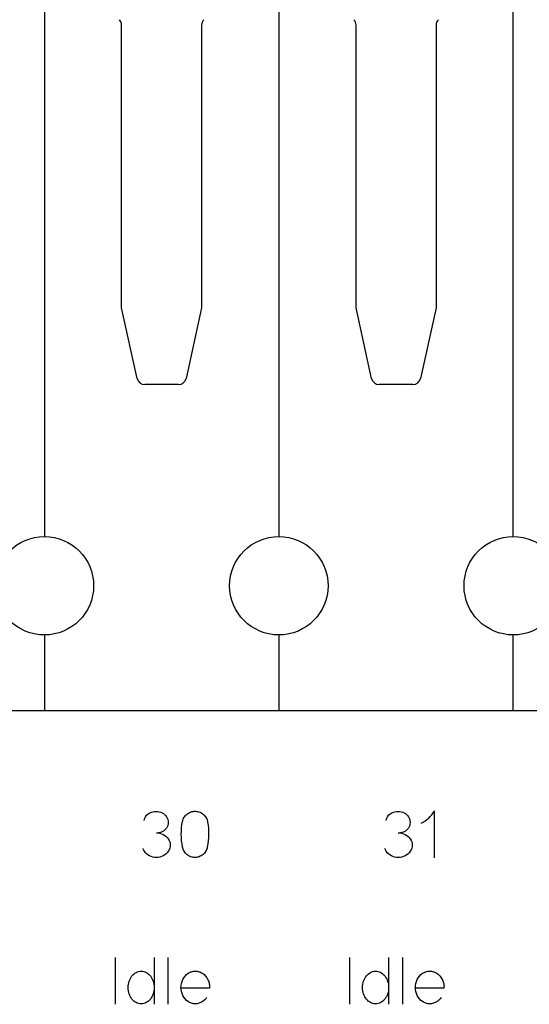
# Model space of a CAD drawing. Header units: inches. Extents: x 1880 to 2363, y -453 to -54.
# Tile 577 of 656: x 1907.887 to 1908.213, y -68.129 to -67.498. Entities that reach past the tile are written whole.
import ezdxf

# ---------------------------------------------------------------- set-up
doc = ezdxf.new("R2010")
doc.units = ezdxf.units.IN
doc.header["$LTSCALE"] = 0.5
doc.header["$MEASUREMENT"] = 0
doc.layers.add('APP-M-S', color=30, linetype='Continuous')

msp = doc.modelspace()

# ---------------------------------------------------------------- linework, layer by layer
at = {"color": 7, "linetype": 'Continuous'}
for p, q in [((1907.96703, -68.01138), (1907.96723, -68.01062)), ((1907.96723, -68.01062), (1907.96753, -68.00988)), ((1907.96753, -68.00988), (1907.9679, -68.00918)), ((1907.9679, -68.00918), (1907.96836, -68.00852)), ((1907.96836, -68.00852), (1907.96888, -68.00792)), ((1907.96888, -68.00792), (1907.96946, -68.00738)), ((1907.96946, -68.00738), (1907.97011, -68.00692)), ((1907.97011, -68.00692), (1907.9708, -68.00653)), ((1907.9708, -68.00653), (1907.97174, -68.00611)), ((1907.97174, -68.00611), (1907.97271, -68.00582)), ((1907.97271, -68.00582), (1907.97369, -68.00564)), ((1907.97369, -68.00564), (1907.9747, -68.00558)), ((1907.9747, -68.00558), (1907.97571, -68.00564)), ((1907.97571, -68.00564), (1907.97669, -68.00582)), ((1907.97669, -68.00582), (1907.97765, -68.00611)), ((1907.97765, -68.00611), (1907.9786, -68.00653)), ((1907.9786, -68.00653), (1907.97942, -68.00701)), ((1907.97942, -68.00701), (1907.98016, -68.00759)), ((1907.98016, -68.00759), (1907.98081, -68.00827)), ((1907.98081, -68.00827), (1907.98137, -68.00904)), ((1907.98137, -68.00904), (1907.98183, -68.00988)), ((1907.98183, -68.00988), (1907.98216, -68.01077)), ((1907.98216, -68.01077), (1907.98237, -68.01169)), ((1907.99157, -68.01205), (1907.99175, -68.01134)), ((1907.99175, -68.01134), (1907.99199, -68.01066)), ((1907.99199, -68.01066), (1907.99228, -68.01002)), ((1907.99228, -68.01002), (1907.99264, -68.0094)), ((1907.99264, -68.0094), (1907.99304, -68.00882)), ((1907.99304, -68.00882), (1907.99349, -68.00828)), ((1907.99349, -68.00828), (1907.99397, -68.00778)), ((1907.99397, -68.00778), (1907.9945, -68.00732)), ((1907.9945, -68.00732), (1907.99506, -68.00691)), ((1907.99506, -68.00691), (1907.99566, -68.00655)), ((1907.99566, -68.00655), (1907.9963, -68.00624)), ((1907.9963, -68.00624), (1907.99696, -68.00598)), ((1907.99696, -68.00598), (1907.99765, -68.00577)), ((1907.99765, -68.00577), (1907.99836, -68.00563)), ((1907.99836, -68.00563), (1907.99909, -68.00555)), ((1907.99909, -68.00555), (1907.99982, -68.00554)), ((1907.99982, -68.00554), (1908.00056, -68.00559)), ((1908.00056, -68.00559), (1908.00128, -68.00571)), ((1908.00128, -68.00571), (1908.00197, -68.00588)), ((1908.00197, -68.00588), (1908.00264, -68.00612)), ((1908.00264, -68.00612), (1908.00329, -68.00641)), ((1908.00329, -68.00641), (1908.0039, -68.00675)), ((1908.0039, -68.00675), (1908.00447, -68.00715)), ((1908.00447, -68.00715), (1908.005, -68.00759)), ((1908.005, -68.00759), (1908.0055, -68.00808)), ((1908.0055, -68.00808), (1908.00596, -68.00861)), ((1908.00596, -68.00861), (1908.00637, -68.00918)), ((1908.00637, -68.00918), (1908.00674, -68.00979)), ((1908.00674, -68.00979), (1908.00707, -68.01043)), ((1908.00707, -68.01043), (1908.00734, -68.0111)), ((1908.00734, -68.0111), (1908.00755, -68.01179)), ((1908.12183, -68.01138), (1908.12203, -68.01062)), ((1908.12203, -68.01062), (1908.12232, -68.00988)), ((1908.12232, -68.00988), (1908.1227, -68.00918)), ((1908.1227, -68.00918), (1908.12315, -68.00852)), ((1908.12315, -68.00852), (1908.12368, -68.00792)), ((1908.12368, -68.00792), (1908.12426, -68.00738)), ((1908.12426, -68.00738), (1908.1249, -68.00692)), ((1908.1249, -68.00692), (1908.1256, -68.00653)), ((1908.1256, -68.00653), (1908.12654, -68.00611)), ((1908.12654, -68.00611), (1908.1275, -68.00582)), ((1908.1275, -68.00582), (1908.12849, -68.00564)), ((1908.12849, -68.00564), (1908.12949, -68.00558)), ((1908.12949, -68.00558), (1908.1305, -68.00564)), ((1908.1305, -68.00564), (1908.13149, -68.00582)), ((1908.13149, -68.00582), (1908.13245, -68.00611)), ((1908.13245, -68.00611), (1908.13339, -68.00653)), ((1908.13339, -68.00653), (1908.13422, -68.00701)), ((1908.13422, -68.00701), (1908.13496, -68.00759)), ((1908.13496, -68.00759), (1908.1356, -68.00827)), ((1908.1356, -68.00827), (1908.13617, -68.00904)), ((1908.13617, -68.00904), (1908.13662, -68.00988)), ((1908.13662, -68.00988), (1908.13695, -68.01077)), ((1908.13695, -68.01077), (1908.13716, -68.01169)), ((1908.14687, -68.01169), (1908.14803, -68.01084)), ((1908.14803, -68.01084), (1908.14913, -68.00989)), ((1908.14913, -68.00989), (1908.15015, -68.00886)), ((1908.15015, -68.00886), (1908.1511, -68.00776)), ((1908.1511, -68.00776), (1908.15195, -68.00658)), ((1908.15195, -68.00658), (1908.15271, -68.00533)), ((1908.15271, -68.00533), (1908.15271, -68.03533)), ((1907.98016, -68.01774), (1907.97942, -68.01831)), ((1907.98081, -68.01706), (1907.98016, -68.01774)), ((1907.98137, -68.01629), (1907.98081, -68.01706)), ((1907.98183, -68.01545), (1907.98137, -68.01629)), ((1907.98216, -68.01457), (1907.98183, -68.01545)), ((1907.98237, -68.01364), (1907.98216, -68.01457)), ((1907.98237, -68.01169), (1907.98244, -68.01267)), ((1907.98244, -68.01267), (1907.98237, -68.01364)), ((1907.99086, -68.01822), (1907.99099, -68.01617)), ((1907.99099, -68.01617), (1907.99123, -68.01411)), ((1907.99123, -68.01411), (1907.99157, -68.01205)), ((1908.00755, -68.01179), (1908.0077, -68.0125)), ((1908.0077, -68.0125), (1908.00799, -68.0145)), ((1908.00799, -68.0145), (1908.00819, -68.0165)), ((1908.00819, -68.0165), (1908.0083, -68.0185)), ((1908.13496, -68.01774), (1908.13422, -68.01831)), ((1908.1356, -68.01706), (1908.13496, -68.01774)), ((1908.13617, -68.01629), (1908.1356, -68.01706)), ((1908.13662, -68.01545), (1908.13617, -68.01629)), ((1908.13695, -68.01457), (1908.13662, -68.01545)), ((1908.13716, -68.01364), (1908.13695, -68.01457)), ((1908.13716, -68.01169), (1908.13724, -68.01267)), ((1908.13724, -68.01267), (1908.13716, -68.01364)), ((1908.14434, -68.01312), (1908.14564, -68.01246)), ((1908.14564, -68.01246), (1908.14687, -68.01169)), ((1907.97487, -68.0193), (1907.97603, -68.01936)), ((1907.97603, -68.01936), (1907.97716, -68.01957)), ((1907.97688, -68.01928), (1907.97628, -68.01938)), ((1907.97745, -68.01918), (1907.97688, -68.01928)), ((1907.97716, -68.01957), (1907.97824, -68.0199)), ((1907.97802, -68.01902), (1907.97745, -68.01918)), ((1907.9786, -68.0188), (1907.97802, -68.01902)), ((1907.97824, -68.0199), (1907.9793, -68.02038)), ((1907.97942, -68.01831), (1907.9786, -68.0188)), ((1907.9793, -68.02038), (1907.98027, -68.02096)), ((1907.98027, -68.02096), (1907.98114, -68.02164)), ((1907.98114, -68.02164), (1907.98189, -68.02241)), ((1907.98189, -68.02241), (1907.98253, -68.02328)), ((1907.98253, -68.02328), (1907.98306, -68.02424)), ((1907.99082, -68.02028), (1907.99086, -68.01822)), ((1907.99089, -68.02234), (1907.99082, -68.02028)), ((1907.99106, -68.02439), (1907.99089, -68.02234)), ((1908.00824, -68.02249), (1908.00807, -68.02448)), ((1908.00832, -68.02049), (1908.00824, -68.02249)), ((1908.0083, -68.0185), (1908.00832, -68.02049)), ((1908.12966, -68.0193), (1908.13083, -68.01936)), ((1908.13083, -68.01936), (1908.13195, -68.01957)), ((1908.13168, -68.01928), (1908.13107, -68.01938)), ((1908.13225, -68.01918), (1908.13168, -68.01928)), ((1908.13195, -68.01957), (1908.13304, -68.0199)), ((1908.13282, -68.01902), (1908.13225, -68.01918)), ((1908.13339, -68.0188), (1908.13282, -68.01902)), ((1908.13304, -68.0199), (1908.13409, -68.02038)), ((1908.13422, -68.01831), (1908.13339, -68.0188)), ((1908.13409, -68.02038), (1908.13507, -68.02096)), ((1908.13507, -68.02096), (1908.13594, -68.02164)), ((1908.13594, -68.02164), (1908.13669, -68.02241)), ((1908.13669, -68.02241), (1908.13732, -68.02328)), ((1908.13732, -68.02328), (1908.13785, -68.02424)), ((1907.96671, -68.03032), (1907.96633, -68.02937)), ((1907.9672, -68.03119), (1907.96671, -68.03032)), ((1907.98306, -68.03023), (1907.98253, -68.03119)), ((1907.98306, -68.02424), (1907.98343, -68.02521)), ((1907.98343, -68.02924), (1907.98306, -68.03023)), ((1907.98343, -68.02521), (1907.98366, -68.0262)), ((1907.98366, -68.02824), (1907.98343, -68.02924)), ((1907.98366, -68.0262), (1907.98373, -68.02721)), ((1907.98373, -68.02721), (1907.98366, -68.02824)), ((1907.99133, -68.02645), (1907.99106, -68.02439)), ((1907.9917, -68.0285), (1907.99133, -68.02645)), ((1907.99186, -68.02921), (1907.9917, -68.0285)), ((1907.99207, -68.02988), (1907.99186, -68.02921)), ((1907.99233, -68.03053), (1907.99207, -68.02988)), ((1908.00708, -68.02988), (1908.00681, -68.03053)), ((1908.00729, -68.02921), (1908.00708, -68.02988)), ((1908.00745, -68.0285), (1908.00729, -68.02921)), ((1908.0078, -68.02647), (1908.00745, -68.02846)), ((1908.00807, -68.02448), (1908.0078, -68.02647)), ((1908.12151, -68.03032), (1908.12113, -68.02937)), ((1908.12199, -68.03119), (1908.12151, -68.03032)), ((1908.13785, -68.03023), (1908.13732, -68.03119)), ((1908.13785, -68.02424), (1908.13823, -68.02521)), ((1908.13823, -68.02924), (1908.13785, -68.03023)), ((1908.13823, -68.02521), (1908.13845, -68.0262)), ((1908.13845, -68.02824), (1908.13823, -68.02924)), ((1908.13845, -68.0262), (1908.13853, -68.02721)), ((1908.13853, -68.02721), (1908.13845, -68.02824)), ((1907.96783, -68.03205), (1907.9672, -68.03119)), ((1907.96858, -68.03283), (1907.96783, -68.03205)), ((1907.96945, -68.03351), (1907.96858, -68.03283)), ((1907.97043, -68.03409), (1907.96945, -68.03351)), ((1907.97147, -68.03455), (1907.97043, -68.03409)), ((1907.97256, -68.03487), (1907.97147, -68.03455)), ((1907.97369, -68.03506), (1907.97256, -68.03487)), ((1907.97487, -68.03513), (1907.97369, -68.03506)), ((1907.97604, -68.03506), (1907.97487, -68.03513)), ((1907.97717, -68.03487), (1907.97604, -68.03506)), ((1907.97826, -68.03455), (1907.97717, -68.03487)), ((1907.9793, -68.03409), (1907.97826, -68.03455)), ((1907.98027, -68.03351), (1907.9793, -68.03409)), ((1907.98114, -68.03283), (1907.98027, -68.03351)), ((1907.98189, -68.03205), (1907.98114, -68.03283)), ((1907.98253, -68.03119), (1907.98189, -68.03205)), ((1907.99265, -68.03115), (1907.99233, -68.03053)), ((1907.99303, -68.03173), (1907.99265, -68.03115)), ((1907.99345, -68.03227), (1907.99303, -68.03173)), ((1907.99391, -68.03277), (1907.99345, -68.03227)), ((1907.99442, -68.03324), (1907.99391, -68.03277)), ((1907.99496, -68.03366), (1907.99442, -68.03324)), ((1907.99554, -68.03403), (1907.99496, -68.03366)), ((1907.99615, -68.03436), (1907.99554, -68.03403)), ((1907.9968, -68.03463), (1907.99615, -68.03436)), ((1907.99747, -68.03485), (1907.9968, -68.03463)), ((1907.99816, -68.035), (1907.99747, -68.03485)), ((1907.99886, -68.0351), (1907.99816, -68.035)), ((1907.99957, -68.03513), (1907.99886, -68.0351)), ((1908.00029, -68.0351), (1907.99957, -68.03513)), ((1908.00099, -68.035), (1908.00029, -68.0351)), ((1908.00168, -68.03485), (1908.00099, -68.035)), ((1908.00235, -68.03463), (1908.00168, -68.03485)), ((1908.003, -68.03436), (1908.00235, -68.03463)), ((1908.00361, -68.03403), (1908.003, -68.03436)), ((1908.00419, -68.03366), (1908.00361, -68.03403)), ((1908.00473, -68.03324), (1908.00419, -68.03366)), ((1908.00524, -68.03277), (1908.00473, -68.03324)), ((1908.0057, -68.03227), (1908.00524, -68.03277)), ((1908.00612, -68.03173), (1908.0057, -68.03227)), ((1908.00649, -68.03115), (1908.00612, -68.03173)), ((1908.00681, -68.03053), (1908.00649, -68.03115)), ((1908.12263, -68.03205), (1908.12199, -68.03119)), ((1908.12338, -68.03283), (1908.12263, -68.03205)), ((1908.12425, -68.03351), (1908.12338, -68.03283)), ((1908.12523, -68.03409), (1908.12425, -68.03351)), ((1908.12626, -68.03455), (1908.12523, -68.03409)), ((1908.12735, -68.03487), (1908.12626, -68.03455)), ((1908.12848, -68.03506), (1908.12735, -68.03487)), ((1908.12966, -68.03513), (1908.12848, -68.03506)), ((1908.13084, -68.03506), (1908.12966, -68.03513)), ((1908.13197, -68.03487), (1908.13084, -68.03506)), ((1908.13306, -68.03455), (1908.13197, -68.03487)), ((1908.13409, -68.03409), (1908.13306, -68.03455)), ((1908.13507, -68.03351), (1908.13409, -68.03409)), ((1908.13594, -68.03283), (1908.13507, -68.03351)), ((1908.13669, -68.03205), (1908.13594, -68.03283)), ((1908.13732, -68.03119), (1908.13669, -68.03205)), ((1907.94845, -68.09919), (1907.94845, -68.12919)), ((1907.97349, -68.09919), (1907.97349, -68.12919)), ((1907.98226, -68.09923), (1907.98226, -68.12919)), ((1908.09845, -68.09919), (1908.09845, -68.12919)), ((1908.12349, -68.09919), (1908.12349, -68.12919)), ((1908.13226, -68.09923), (1908.13226, -68.12919)), ((1907.95827, -68.11258), (1907.95875, -68.11178)), ((1907.95875, -68.11178), (1907.95928, -68.11104)), ((1907.95928, -68.11104), (1907.95987, -68.11038)), ((1907.95987, -68.11038), (1907.9605, -68.10978)), ((1907.9605, -68.10978), (1907.96118, -68.10925)), ((1907.96118, -68.10925), (1907.96191, -68.1088)), ((1907.96191, -68.1088), (1907.96268, -68.10844)), ((1907.96268, -68.10844), (1907.96348, -68.10818)), ((1907.96348, -68.10818), (1907.9643, -68.10803)), ((1907.9643, -68.10803), (1907.96516, -68.10797)), ((1907.96516, -68.10797), (1907.96602, -68.10803)), ((1907.96602, -68.10803), (1907.96684, -68.10818)), ((1907.96684, -68.10818), (1907.96765, -68.10844)), ((1907.96765, -68.10844), (1907.96842, -68.1088)), ((1907.96842, -68.1088), (1907.96915, -68.10925)), ((1907.96915, -68.10925), (1907.96983, -68.10978)), ((1907.96983, -68.10978), (1907.97046, -68.11038)), ((1907.97046, -68.11038), (1907.97105, -68.11104)), ((1907.97105, -68.11104), (1907.97158, -68.11178)), ((1907.97158, -68.11178), (1907.97205, -68.11258)), ((1907.9918, -68.11332), (1907.99246, -68.11217)), ((1907.99246, -68.11217), (1907.99325, -68.11112)), ((1907.99325, -68.11112), (1907.99416, -68.11018)), ((1907.99416, -68.11018), (1907.9952, -68.10934)), ((1907.9952, -68.10934), (1907.99572, -68.10901)), ((1907.99572, -68.10901), (1907.99626, -68.10872)), ((1907.99626, -68.10872), (1907.99681, -68.10848)), ((1907.99681, -68.10848), (1907.99737, -68.10828)), ((1907.99737, -68.10828), (1907.99795, -68.10813)), ((1907.99795, -68.10813), (1907.99854, -68.10802)), ((1907.99854, -68.10802), (1907.99914, -68.10795)), ((1907.99914, -68.10795), (1907.99975, -68.10793)), ((1907.99975, -68.10793), (1908.00037, -68.10795)), ((1908.00037, -68.10795), (1908.00098, -68.10802)), ((1908.00098, -68.10802), (1908.00157, -68.10813)), ((1908.00157, -68.10813), (1908.00215, -68.10828)), ((1908.00215, -68.10828), (1908.00272, -68.10848)), ((1908.00272, -68.10848), (1908.00328, -68.10872)), ((1908.00328, -68.10872), (1908.00382, -68.10901)), ((1908.00382, -68.10901), (1908.00436, -68.10934)), ((1908.00436, -68.10934), (1908.00543, -68.1102)), ((1908.00543, -68.1102), (1908.00637, -68.11118)), ((1908.00637, -68.11118), (1908.00718, -68.11226)), ((1908.00718, -68.11226), (1908.00786, -68.11346)), ((1908.10827, -68.11258), (1908.10875, -68.11178)), ((1908.10875, -68.11178), (1908.10928, -68.11104)), ((1908.10928, -68.11104), (1908.10987, -68.11038)), ((1908.10987, -68.11038), (1908.1105, -68.10978)), ((1908.1105, -68.10978), (1908.11118, -68.10925)), ((1908.11118, -68.10925), (1908.11191, -68.1088)), ((1908.11191, -68.1088), (1908.11268, -68.10844)), ((1908.11268, -68.10844), (1908.11348, -68.10818)), ((1908.11348, -68.10818), (1908.1143, -68.10803)), ((1908.1143, -68.10803), (1908.11516, -68.10797)), ((1908.11516, -68.10797), (1908.11602, -68.10803)), ((1908.11602, -68.10803), (1908.11684, -68.10818)), ((1908.11684, -68.10818), (1908.11765, -68.10844)), ((1908.11765, -68.10844), (1908.11842, -68.1088)), ((1908.11842, -68.1088), (1908.11915, -68.10925)), ((1908.11915, -68.10925), (1908.11983, -68.10978)), ((1908.11983, -68.10978), (1908.12046, -68.11038)), ((1908.12046, -68.11038), (1908.12105, -68.11104)), ((1908.12105, -68.11104), (1908.12158, -68.11178)), ((1908.12158, -68.11178), (1908.12205, -68.11258)), ((1908.1418, -68.11332), (1908.14246, -68.11217)), ((1908.14246, -68.11217), (1908.14325, -68.11112)), ((1908.14325, -68.11112), (1908.14416, -68.11018)), ((1908.14416, -68.11018), (1908.1452, -68.10934)), ((1908.1452, -68.10934), (1908.14572, -68.10901)), ((1908.14572, -68.10901), (1908.14626, -68.10872)), ((1908.14626, -68.10872), (1908.14681, -68.10848)), ((1908.14681, -68.10848), (1908.14737, -68.10828)), ((1908.14737, -68.10828), (1908.14795, -68.10813)), ((1908.14795, -68.10813), (1908.14854, -68.10802)), ((1908.14854, -68.10802), (1908.14914, -68.10795)), ((1908.14914, -68.10795), (1908.14975, -68.10793)), ((1908.14975, -68.10793), (1908.15037, -68.10795)), ((1908.15037, -68.10795), (1908.15098, -68.10802)), ((1908.15098, -68.10802), (1908.15157, -68.10813)), ((1908.15157, -68.10813), (1908.15215, -68.10828)), ((1908.15215, -68.10828), (1908.15272, -68.10848)), ((1908.15272, -68.10848), (1908.15328, -68.10872)), ((1908.15328, -68.10872), (1908.15382, -68.10901)), ((1908.15382, -68.10901), (1908.15436, -68.10934)), ((1908.15436, -68.10934), (1908.15543, -68.1102)), ((1908.15543, -68.1102), (1908.15637, -68.11118)), ((1908.15637, -68.11118), (1908.15718, -68.11226)), ((1908.15718, -68.11226), (1908.15786, -68.11346)), ((1907.95683, -68.11841), (1907.95687, -68.11735)), ((1907.95687, -68.11949), (1907.95683, -68.11841)), ((1907.95687, -68.11735), (1907.957, -68.11632)), ((1907.957, -68.11632), (1907.9572, -68.11533)), ((1907.9572, -68.11533), (1907.95749, -68.11436)), ((1907.95749, -68.11436), (1907.95785, -68.11343)), ((1907.95785, -68.11343), (1907.95827, -68.11258)), ((1907.97205, -68.11258), (1907.97247, -68.11343)), ((1907.97247, -68.11343), (1907.97283, -68.11436)), ((1907.97283, -68.11436), (1907.97312, -68.11533)), ((1907.97312, -68.11533), (1907.97333, -68.11632)), ((1907.97333, -68.11632), (1907.97345, -68.11735)), ((1907.97345, -68.11735), (1907.97349, -68.11841)), ((1907.97349, -68.11841), (1907.97345, -68.11949)), ((1907.9906, -68.11841), (1907.99068, -68.11708)), ((1907.99068, -68.11974), (1907.9906, -68.11841)), ((1907.99068, -68.11708), (1907.9909, -68.11579)), ((1907.9909, -68.11579), (1907.99128, -68.11454)), ((1907.99128, -68.11454), (1907.9918, -68.11332)), ((1908.00786, -68.11346), (1908.00814, -68.11409)), ((1908.00814, -68.11409), (1908.00839, -68.11473)), ((1908.00839, -68.11473), (1908.00858, -68.11539)), ((1908.00858, -68.11539), (1908.00873, -68.11605)), ((1908.00873, -68.11605), (1908.00884, -68.11672)), ((1908.00884, -68.11672), (1908.00891, -68.1174)), ((1908.00891, -68.1174), (1908.00893, -68.11809)), ((1908.00893, -68.11809), (1908.00891, -68.11879)), ((1908.10683, -68.11841), (1908.10687, -68.11735)), ((1908.10687, -68.11949), (1908.10683, -68.11841)), ((1908.10687, -68.11735), (1908.107, -68.11632)), ((1908.107, -68.11632), (1908.1072, -68.11533)), ((1908.1072, -68.11533), (1908.10749, -68.11436)), ((1908.10749, -68.11436), (1908.10785, -68.11343)), ((1908.10785, -68.11343), (1908.10827, -68.11258)), ((1908.12205, -68.11258), (1908.12247, -68.11343)), ((1908.12247, -68.11343), (1908.12283, -68.11436)), ((1908.12283, -68.11436), (1908.12312, -68.11533)), ((1908.12312, -68.11533), (1908.12333, -68.11632)), ((1908.12333, -68.11632), (1908.12345, -68.11735)), ((1908.12345, -68.11735), (1908.12349, -68.11841)), ((1908.12349, -68.11841), (1908.12345, -68.11949)), ((1908.1406, -68.11841), (1908.14068, -68.11708)), ((1908.14068, -68.11974), (1908.1406, -68.11841)), ((1908.14068, -68.11708), (1908.1409, -68.11579)), ((1908.1409, -68.11579), (1908.14128, -68.11454)), ((1908.14128, -68.11454), (1908.1418, -68.11332)), ((1908.15786, -68.11346), (1908.15814, -68.11409)), ((1908.15814, -68.11409), (1908.15839, -68.11473)), ((1908.15839, -68.11473), (1908.15858, -68.11539)), ((1908.15858, -68.11539), (1908.15873, -68.11605)), ((1908.15873, -68.11605), (1908.15884, -68.11672)), ((1908.15884, -68.11672), (1908.15891, -68.1174)), ((1908.15891, -68.1174), (1908.15893, -68.11809)), ((1908.15893, -68.11809), (1908.15891, -68.11879)), ((1907.957, -68.12054), (1907.95687, -68.11949)), ((1907.9572, -68.12154), (1907.957, -68.12054)), ((1907.95749, -68.12252), (1907.9572, -68.12154)), ((1907.95785, -68.12344), (1907.95749, -68.12252)), ((1907.95827, -68.1243), (1907.95785, -68.12344)), ((1907.95875, -68.12509), (1907.95827, -68.1243)), ((1907.97205, -68.1243), (1907.97158, -68.12509)), ((1907.97247, -68.12344), (1907.97205, -68.1243)), ((1907.97283, -68.12252), (1907.97247, -68.12344)), ((1907.97312, -68.12154), (1907.97283, -68.12252)), ((1907.97333, -68.12054), (1907.97312, -68.12154)), ((1907.97345, -68.11949), (1907.97333, -68.12054)), ((1908.00891, -68.11879), (1907.99068, -68.11879)), ((1907.9909, -68.12103), (1907.99068, -68.11974)), ((1907.99128, -68.12229), (1907.9909, -68.12103)), ((1907.9918, -68.12351), (1907.99128, -68.12229)), ((1907.99246, -68.12466), (1907.9918, -68.12351)), ((1907.99325, -68.1257), (1907.99246, -68.12466)), ((1908.007, -68.12484), (1908.00646, -68.1256)), ((1908.107, -68.12054), (1908.10687, -68.11949)), ((1908.1072, -68.12154), (1908.107, -68.12054)), ((1908.10749, -68.12252), (1908.1072, -68.12154)), ((1908.10785, -68.12344), (1908.10749, -68.12252)), ((1908.10827, -68.1243), (1908.10785, -68.12344)), ((1908.10875, -68.12509), (1908.10827, -68.1243)), ((1908.12205, -68.1243), (1908.12158, -68.12509)), ((1908.12247, -68.12344), (1908.12205, -68.1243)), ((1908.12283, -68.12252), (1908.12247, -68.12344)), ((1908.12312, -68.12154), (1908.12283, -68.12252)), ((1908.12333, -68.12054), (1908.12312, -68.12154)), ((1908.12345, -68.11949), (1908.12333, -68.12054)), ((1908.15891, -68.11879), (1908.14068, -68.11879)), ((1908.1409, -68.12103), (1908.14068, -68.11974)), ((1908.14128, -68.12229), (1908.1409, -68.12103)), ((1908.1418, -68.12351), (1908.14128, -68.12229)), ((1908.14246, -68.12466), (1908.1418, -68.12351)), ((1908.14325, -68.1257), (1908.14246, -68.12466)), ((1908.157, -68.12484), (1908.15646, -68.1256)), ((1907.95928, -68.12583), (1907.95875, -68.12509)), ((1907.95987, -68.1265), (1907.95928, -68.12583)), ((1907.9605, -68.1271), (1907.95987, -68.1265)), ((1907.96118, -68.12762), (1907.9605, -68.1271)), ((1907.96191, -68.12807), (1907.96118, -68.12762)), ((1907.96268, -68.12843), (1907.96191, -68.12807)), ((1907.96348, -68.12869), (1907.96268, -68.12843)), ((1907.9643, -68.12885), (1907.96348, -68.12869)), ((1907.96516, -68.1289), (1907.9643, -68.12885)), ((1907.96602, -68.12885), (1907.96516, -68.1289)), ((1907.96684, -68.12869), (1907.96602, -68.12885)), ((1907.96765, -68.12843), (1907.96684, -68.12869)), ((1907.96842, -68.12807), (1907.96765, -68.12843)), ((1907.96915, -68.12762), (1907.96842, -68.12807)), ((1907.96983, -68.1271), (1907.96915, -68.12762)), ((1907.97046, -68.1265), (1907.96983, -68.1271)), ((1907.97105, -68.12583), (1907.97046, -68.1265)), ((1907.97158, -68.12509), (1907.97105, -68.12583)), ((1907.99416, -68.12665), (1907.99325, -68.1257)), ((1907.9952, -68.12749), (1907.99416, -68.12665)), ((1907.99572, -68.12782), (1907.9952, -68.12749)), ((1907.99626, -68.12811), (1907.99572, -68.12782)), ((1907.99681, -68.12835), (1907.99626, -68.12811)), ((1907.99737, -68.12855), (1907.99681, -68.12835)), ((1907.99795, -68.1287), (1907.99737, -68.12855)), ((1907.99854, -68.12881), (1907.99795, -68.1287)), ((1907.99914, -68.12888), (1907.99854, -68.12881)), ((1907.99975, -68.1289), (1907.99914, -68.12888)), ((1908.00037, -68.12888), (1907.99975, -68.1289)), ((1908.00098, -68.12881), (1908.00037, -68.12888)), ((1908.00157, -68.1287), (1908.00098, -68.12881)), ((1908.00215, -68.12855), (1908.00157, -68.1287)), ((1908.00272, -68.12835), (1908.00215, -68.12855)), ((1908.00328, -68.12811), (1908.00272, -68.12835)), ((1908.00382, -68.12782), (1908.00328, -68.12811)), ((1908.00436, -68.12749), (1908.00382, -68.12782)), ((1908.00512, -68.12692), (1908.00436, -68.12749)), ((1908.00583, -68.12629), (1908.00512, -68.12692)), ((1908.00646, -68.1256), (1908.00583, -68.12629)), ((1908.10928, -68.12583), (1908.10875, -68.12509)), ((1908.10987, -68.1265), (1908.10928, -68.12583)), ((1908.1105, -68.1271), (1908.10987, -68.1265)), ((1908.11118, -68.12762), (1908.1105, -68.1271)), ((1908.11191, -68.12807), (1908.11118, -68.12762)), ((1908.11268, -68.12843), (1908.11191, -68.12807)), ((1908.11348, -68.12869), (1908.11268, -68.12843)), ((1908.1143, -68.12885), (1908.11348, -68.12869)), ((1908.11516, -68.1289), (1908.1143, -68.12885)), ((1908.11602, -68.12885), (1908.11516, -68.1289)), ((1908.11684, -68.12869), (1908.11602, -68.12885)), ((1908.11765, -68.12843), (1908.11684, -68.12869)), ((1908.11842, -68.12807), (1908.11765, -68.12843)), ((1908.11915, -68.12762), (1908.11842, -68.12807)), ((1908.11983, -68.1271), (1908.11915, -68.12762)), ((1908.12046, -68.1265), (1908.11983, -68.1271)), ((1908.12105, -68.12583), (1908.12046, -68.1265)), ((1908.12158, -68.12509), (1908.12105, -68.12583)), ((1908.14416, -68.12665), (1908.14325, -68.1257)), ((1908.1452, -68.12749), (1908.14416, -68.12665)), ((1908.14572, -68.12782), (1908.1452, -68.12749)), ((1908.14626, -68.12811), (1908.14572, -68.12782)), ((1908.14681, -68.12835), (1908.14626, -68.12811)), ((1908.14737, -68.12855), (1908.14681, -68.12835)), ((1908.14795, -68.1287), (1908.14737, -68.12855)), ((1908.14854, -68.12881), (1908.14795, -68.1287)), ((1908.14914, -68.12888), (1908.14854, -68.12881)), ((1908.14975, -68.1289), (1908.14914, -68.12888)), ((1908.15037, -68.12888), (1908.14975, -68.1289)), ((1908.15098, -68.12881), (1908.15037, -68.12888)), ((1908.15157, -68.1287), (1908.15098, -68.12881)), ((1908.15215, -68.12855), (1908.15157, -68.1287)), ((1908.15272, -68.12835), (1908.15215, -68.12855)), ((1908.15328, -68.12811), (1908.15272, -68.12835)), ((1908.15382, -68.12782), (1908.15328, -68.12811)), ((1908.15436, -68.12749), (1908.15382, -68.12782)), ((1908.15512, -68.12692), (1908.15436, -68.12749)), ((1908.15583, -68.12629), (1908.15512, -68.12692)), ((1908.15646, -68.1256), (1908.15583, -68.12629))]:
    msp.add_line(p, q, dxfattribs=at)
at = {"layer": 'APP-M-S', "linetype": 'Continuous', "lineweight": 25}
for p, q in [((1907.90324, -66.90257), (1907.90324, -67.82957)), ((1908.05324, -66.90257), (1908.05324, -67.82957)), ((1908.20324, -67.82957), (1908.20324, -66.90257)), ((1907.95265, -67.68299), (1907.95265, -67.50199)), ((1908.00383, -67.50199), (1908.00383, -67.68299)), ((1908.10265, -67.68299), (1908.10265, -67.50199)), ((1908.15383, -67.50199), (1908.15383, -67.68299)), ((1907.96261, -67.72828), (1907.95265, -67.68299)), ((1908.00383, -67.68299), (1907.99386, -67.72828)), ((1908.11261, -67.72828), (1908.10265, -67.68299)), ((1908.15383, -67.68299), (1908.14386, -67.72828)), ((1907.98898, -67.73221), (1907.96749, -67.73221)), ((1908.13898, -67.73221), (1908.11749, -67.73221)), ((1907.90324, -67.89257), (1907.90324, -67.94107)), ((1908.05324, -67.89257), (1908.05324, -67.94107)), ((1908.20324, -67.94107), (1908.20324, -67.89257)), ((1907.45324, -67.94107), (1907.90324, -67.94107)), ((1907.90324, -67.94107), (1908.20324, -67.94107)), ((1908.20324, -67.94107), (1909.85324, -67.94107))]:
    msp.add_line(p, q, dxfattribs=at)
for centre in [(1907.90324, -67.86107), (1908.05324, -67.86107), (1908.20324, -67.86107)]:
    msp.add_circle(centre, 0.0315, dxfattribs=at)
for centre, start, end in [((1907.94765, -67.50199), 0, 45), ((1908.00883, -67.50199), 135, 180), ((1908.09765, -67.50199), 0, 45), ((1908.15883, -67.50199), 135, 180), ((1907.96749, -67.72721), 192.40742, 270), ((1907.98898, -67.72721), 270, 347.59258), ((1908.11749, -67.72721), 192.40742, 270), ((1908.13898, -67.72721), 270, 347.59258)]:
    msp.add_arc(centre, 0.005, start, end, dxfattribs=at)

doc.saveas('drawing.dxf')
